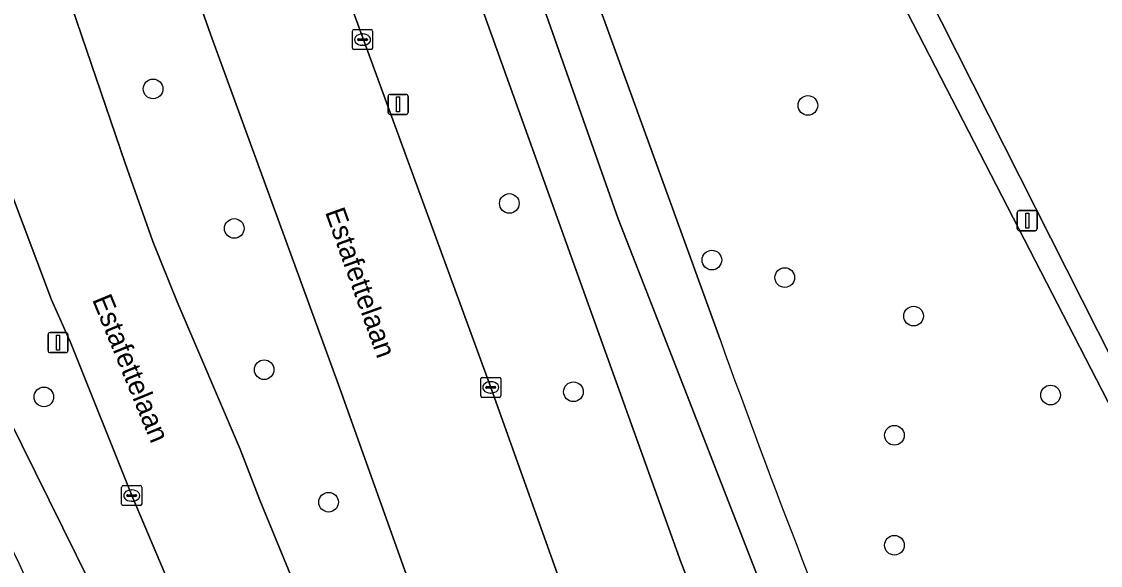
# Model space of a CAD drawing. Extents: x 158835 to 160077, y 386387 to 387778.
# Drawn here: x 159135 to 159188.7, y 387304.1 to 387331.1 of the extents above; entities that cross this region are included whole.
import ezdxf

# ---------------------------------------------------------------- set-up
doc = ezdxf.new("R2010")
doc.units = 0
for name, color, linetype in [('IMGEO_Berm_groen', 7, 'Continuous'), ('IMGEO_Boom', 7, 'Continuous'), ('IMGEO_Fietspad_gesloten', 7, 'Continuous'), ('IMGEO_Fietspad_open', 7, 'Continuous'), ('IMGEO_Groenvoorziening', 7, 'Continuous'), ('IMGEO_Hek', 7, 'Continuous'), ('IMGEO_Kolk', 7, 'Continuous'), ('IMGEO_Lichtmast', 7, 'Continuous'), ('IMGEO_Openbare_ruimte_label', 7, 'Continuous'), ('IMGEO_Rijbaan_lokaal_gesloten', 7, 'Continuous'), ('IMGEO_Voetpad_open', 7, 'Continuous')]:
    doc.layers.add(name, color=color, linetype=linetype)

msp = doc.modelspace()

# ---------------------------------------------------------------- linework, layer by layer
at = {"layer": 'IMGEO_Berm_groen'}
for points in [[(159138.782, 387367.789), (159139.083, 387366.881), (159139.278, 387366.374), (159144.21, 387352.481), (159144.707, 387350.791), (159150.713, 387333.864), (159158.378, 387312.911), (159164.298, 387296.365), (159164.848, 387294.711)], [(159144.422, 387330.486), (159136.437, 387353.085), (159132.448, 387364.417), (159127.145, 387361.276), (159131.485, 387349.001), (159135.452, 387337.856), (159137.281, 387332.542), (159140.175, 387324.063), (159141.55, 387320.179), (159142.765, 387317.172), (159145.903, 387309.831), (159146.881, 387307.292), (159148.417, 387303.552), (159151.24, 387297.113), (159152.056, 387295.257), (159153.393, 387292.563), (159154.981, 387289.43)], [(159170.503, 387297.478), (159170.435, 387297.651), (159167.867, 387304.177), (159156.056, 387337.038)], [(159158.592, 387291.342), (159157.279, 387294.926), (159156.261, 387297.757), (159150.85, 387312.913), (159144.422, 387330.486)], [(159149.608, 387286.535), (159149.373, 387287.073), (159147.085, 387292.362), (159142.943, 387301.769), (159140.494, 387307.527), (159137.458, 387315.111), (159136.497, 387317.277), (159132.922, 387326.705)], [(159128.072, 387325.399), (159129.745, 387321.615), (159133.641, 387312.8), (159141.817, 387296.315), (159146.881, 387286.339), (159146.705, 387286.224), (159147.177, 387285.324)]]:
    msp.add_lwpolyline(points, dxfattribs=at)
at = {"layer": 'IMGEO_Boom'}
for centre in [(159141.56, 387327.766), (159174.174, 387326.944), (159159.305, 387322.064), (159145.602, 387320.82), (159169.392, 387319.247), (159173.022, 387318.377), (159179.442, 387316.459), (159147.091, 387313.791), (159136.116, 387312.438), (159162.497, 387312.694), (159186.266, 387312.53), (159178.486, 387310.527), (159150.299, 387307.198), (159178.485, 387305.053)]:
    msp.add_circle(centre, 0.489, dxfattribs=at)
at = {"layer": 'IMGEO_Fietspad_gesloten'}
msp.add_lwpolyline([(159151.416, 387277.056), (159150.028, 387279.772), (159148.556, 387282.605), (159147.177, 387285.324), (159146.705, 387286.224), (159146.881, 387286.339), (159141.817, 387296.315), (159133.641, 387312.8), (159129.745, 387321.615)], dxfattribs=at)
msp.add_arc((159777.701, 387609.871), 711.825, 203.409054, 206.499215, dxfattribs=at)
at = {"layer": 'IMGEO_Fietspad_open'}
for points in [[(159167.405, 387314.468), (159164.73, 387321.295), (159159.918, 387334.918), (159154.676, 387349.669), (159151.45, 387360.212), (159147.299, 387371.842)], [(159144.238, 387370.749), (159148.463, 387357.842), (159156.056, 387337.038), (159167.867, 387304.177), (159170.435, 387297.651), (159170.503, 387297.478), (159171.628, 387294.708), (159173.892, 387289.524), (159174.345, 387288.581), (159180.896, 387273.22)], [(159246.877, 387152.643), (159244.976, 387156.087), (159244.971, 387156.096), (159242.006, 387161.355), (159241.987, 387161.499), (159241.072, 387163.276), (159239.654, 387165.944), (159224.192, 387195.365), (159212.826, 387217.468), (159196.082, 387250), (159193.579, 387254.862), (159185.609, 387270.852), (159175.995, 387292.396), (159167.405, 387314.468)]]:
    msp.add_lwpolyline(points, dxfattribs=at)
at = {"layer": 'IMGEO_Groenvoorziening'}
for points in [[(159263.698, 387160.298), (159326.874, 387193.134), (159325.643, 387195.34), (159324.449, 387197.558), (159323.504, 387197.167), (159323.006, 387198.253), (159323.872, 387198.691), (159322.717, 387200.95), (159257.42, 387167.319), (159255.258, 387166.205), (159201.998, 387269.928), (159208.786, 387274.075), (159159.729, 387369.196), (159224.03, 387402.865), (159224.36, 387402.222)], [(159148.676, 387374.273), (159149.084, 387373.132), (159152.273, 387364.229), (159157.013, 387350.501), (159169.799, 387315.299)]]:
    msp.add_lwpolyline(points, dxfattribs=at)
for points in [[(159271.329, 387301.63), (159270.192, 387303.833), (159271.952, 387304.725), (159271.785, 387305.054), (159271.465, 387305.683), (159209.686, 387274.058), (159161.319, 387369.689), (159224.36, 387402.222), (159224.03, 387402.865), (159159.729, 387369.196), (159208.786, 387274.075), (159201.998, 387269.928), (159255.258, 387166.205), (159257.42, 387167.319), (159205.883, 387267.861)], [(159224.455, 387402.271), (159224.36, 387402.222), (159161.319, 387369.689), (159209.686, 387274.058), (159271.465, 387305.683), (159269.637, 387309.279), (159271.699, 387310.319)]]:
    msp.add_lwpolyline(points, close=True, dxfattribs=at)
for centre, radius, start, end in [((160017.567, 387716.767), 976.48, 203.570188, 206.390425), ((159600.963, 387470.364), 458.2, 199.7808, 202.69526)]:
    msp.add_arc(centre, radius, start, end, dxfattribs=at)
at = {"layer": 'IMGEO_Hek'}
msp.add_lwpolyline([(159224.03, 387402.865), (159159.729, 387369.196), (159208.786, 387274.075), (159201.998, 387269.928), (159255.258, 387166.205), (159257.42, 387167.319)], dxfattribs=at)
at = {"layer": 'IMGEO_Kolk'}
for p, q in [((159151.491, 387329.795), (159151.491, 387330.647)), ((159151.566, 387330.721), (159152.418, 387330.721)), ((159151.979, 387330.501), (159152.004, 387330.501)), ((159152.492, 387330.647), (159152.492, 387329.795)), ((159151.75, 387330.215), (159151.75, 387330.227)), ((159152.188, 387330.178), (159151.79, 387330.178)), ((159151.793, 387330.264), (159152.191, 387330.264)), ((159152.234, 387330.227), (159152.234, 387330.215)), ((159152.418, 387329.721), (159151.566, 387329.721)), ((159152.002, 387329.941), (159151.977, 387329.941)), ((159157.877, 387312.485), (159157.877, 387313.337)), ((159157.952, 387313.411), (159158.804, 387313.411)), ((159158.878, 387313.337), (159158.878, 387312.485)), ((159158.136, 387312.905), (159158.136, 387312.917)), ((159158.574, 387312.868), (159158.176, 387312.868)), ((159158.179, 387312.954), (159158.577, 387312.954)), ((159158.365, 387313.191), (159158.39, 387313.191)), ((159158.62, 387312.917), (159158.62, 387312.905)), ((159158.804, 387312.411), (159157.952, 387312.411)), ((159158.388, 387312.631), (159158.363, 387312.631)), ((159139.992, 387307.1), (159139.992, 387307.952)), ((159140.067, 387308.026), (159140.919, 387308.026)), ((159140.993, 387307.952), (159140.993, 387307.1)), ((159140.251, 387307.52), (159140.251, 387307.532)), ((159140.689, 387307.483), (159140.291, 387307.483)), ((159140.294, 387307.569), (159140.692, 387307.569)), ((159140.48, 387307.806), (159140.505, 387307.806)), ((159140.735, 387307.532), (159140.735, 387307.52)), ((159140.919, 387307.026), (159140.067, 387307.026)), ((159140.503, 387307.246), (159140.478, 387307.246))]:
    msp.add_line(p, q, dxfattribs=at)
for points in [[(159151.491, 387329.795), (159151.491, 387330.647)], [(159151.566, 387330.721), (159152.418, 387330.721)], [(159152.492, 387330.647), (159152.492, 387329.795)], [(159152.418, 387329.721), (159151.566, 387329.721)], [(159157.877, 387312.485), (159157.877, 387313.337)], [(159157.952, 387313.411), (159158.804, 387313.411)], [(159158.878, 387313.337), (159158.878, 387312.485)], [(159158.804, 387312.411), (159157.952, 387312.411)], [(159139.992, 387307.1), (159139.992, 387307.952)], [(159140.067, 387308.026), (159140.919, 387308.026)], [(159140.993, 387307.952), (159140.993, 387307.1)], [(159140.919, 387307.026), (159140.067, 387307.026)]]:
    msp.add_lwpolyline(points, dxfattribs=at)
for centre, radius, start, end in [((159151.568, 387330.645), 0.0765, 91.552, 178.448), ((159151.568, 387330.645), 0.0765, 91.552, 178.448), ((159152.416, 387330.645), 0.0765, 1.552, 88.448), ((159152.416, 387330.645), 0.0765, 1.552, 88.448), ((159151.79, 387330.224), 0.0403, 85.8775, 175.7526), ((159151.787, 387330.214), 0.0366, 178.938, 274.7102), ((159152.191, 387330.221), 0.043, 264.8664, 352.4533), ((159152.195, 387330.226), 0.0386, 1.7309, 96.639), ((159151.568, 387329.797), 0.0765, 181.552, 268.448), ((159151.568, 387329.797), 0.0765, 181.552, 268.448), ((159152.416, 387329.797), 0.0765, 271.552, 358.448), ((159152.416, 387329.797), 0.0765, 271.552, 358.448), ((159157.954, 387313.335), 0.0765, 91.552, 178.448), ((159157.954, 387313.335), 0.0765, 91.552, 178.448), ((159158.802, 387313.335), 0.0765, 1.552, 88.448), ((159158.802, 387313.335), 0.0765, 1.552, 88.448), ((159158.176, 387312.914), 0.0403, 85.8775, 175.7526), ((159158.173, 387312.904), 0.0366, 178.938, 274.7102), ((159158.577, 387312.911), 0.043, 264.8664, 352.4533), ((159158.581, 387312.916), 0.0386, 1.7309, 96.639), ((159157.954, 387312.487), 0.0765, 181.552, 268.448), ((159157.954, 387312.487), 0.0765, 181.552, 268.448), ((159158.802, 387312.487), 0.0765, 271.552, 358.448), ((159158.802, 387312.487), 0.0765, 271.552, 358.448), ((159140.069, 387307.95), 0.0765, 91.552, 178.448), ((159140.069, 387307.95), 0.0765, 91.552, 178.448), ((159140.917, 387307.95), 0.0765, 1.552, 88.448), ((159140.917, 387307.95), 0.0765, 1.552, 88.448), ((159140.291, 387307.529), 0.0403, 85.8775, 175.7526), ((159140.288, 387307.519), 0.0366, 178.938, 274.7102), ((159140.692, 387307.526), 0.043, 264.8664, 352.4533), ((159140.696, 387307.531), 0.0386, 1.7309, 96.639), ((159140.069, 387307.102), 0.0765, 181.552, 268.448), ((159140.069, 387307.102), 0.0765, 181.552, 268.448), ((159140.917, 387307.102), 0.0765, 271.552, 358.448), ((159140.917, 387307.102), 0.0765, 271.552, 358.448)]:
    msp.add_arc(centre, radius, start, end, dxfattribs=at)
for centre, major_axis, ratio, start_param, end_param in [((159151.978, 387330.221), (-0.387, 0.002), 0.722429, 4.712389, 7.853982), ((159152.003, 387330.221), (-0.39, 0.002), 0.717154, 1.570796, 4.712389), ((159158.364, 387312.911), (-0.387, 0.002), 0.722429, 4.712389, 7.853982), ((159158.389, 387312.911), (-0.39, 0.002), 0.717154, 1.570796, 4.712389), ((159140.479, 387307.526), (-0.387, 0.002), 0.722429, 4.712389, 7.853982), ((159140.504, 387307.526), (-0.39, 0.002), 0.717154, 1.570796, 4.712389)]:
    msp.add_ellipse(centre, major_axis=major_axis, ratio=ratio, start_param=start_param, end_param=end_param, dxfattribs=at)
at = {"layer": 'IMGEO_Lichtmast'}
for p, q in [((159153.267, 387326.595), (159153.267, 387327.395)), ((159153.267, 387327.395), (159153.267, 387326.595)), ((159153.367, 387327.495), (159154.157, 387327.495)), ((159154.157, 387327.495), (159153.367, 387327.495)), ((159154.257, 387327.395), (159154.257, 387326.595)), ((159154.257, 387326.595), (159154.257, 387327.395)), ((159154.157, 387326.495), (159153.367, 387326.495)), ((159153.367, 387326.495), (159154.157, 387326.495)), ((159184.606, 387320.81), (159184.606, 387321.61)), ((159184.606, 387321.61), (159184.606, 387320.81)), ((159184.706, 387321.71), (159185.496, 387321.71)), ((159185.496, 387321.71), (159184.706, 387321.71)), ((159185.596, 387321.61), (159185.596, 387320.81)), ((159185.596, 387320.81), (159185.596, 387321.61)), ((159185.496, 387320.71), (159184.706, 387320.71)), ((159184.706, 387320.71), (159185.496, 387320.71)), ((159136.323, 387314.74), (159136.323, 387315.54)), ((159136.323, 387315.54), (159136.323, 387314.74)), ((159136.423, 387315.64), (159137.213, 387315.64)), ((159137.213, 387315.64), (159136.423, 387315.64)), ((159137.313, 387315.54), (159137.313, 387314.74)), ((159137.313, 387314.74), (159137.313, 387315.54)), ((159137.213, 387314.64), (159136.423, 387314.64)), ((159136.423, 387314.64), (159137.213, 387314.64))]:
    msp.add_line(p, q, dxfattribs=at)
for points in [[(159153.687, 387327.37), (159153.837, 387327.37), (159153.837, 387326.62), (159153.687, 387326.62), (159153.687, 387327.37)], [(159185.026, 387321.585), (159185.176, 387321.585), (159185.176, 387320.835), (159185.026, 387320.835), (159185.026, 387321.585)], [(159136.743, 387315.515), (159136.893, 387315.515), (159136.893, 387314.765), (159136.743, 387314.765), (159136.743, 387315.515)]]:
    msp.add_lwpolyline(points, dxfattribs=at)
for centre, start, end in [((159153.367, 387327.395), 90, 180), ((159153.367, 387327.395), 90, 180), ((159154.157, 387327.395), 0, 90), ((159154.157, 387327.395), 360, 90), ((159153.367, 387326.595), 180, 270), ((159153.367, 387326.595), 180, 270), ((159154.157, 387326.595), 270, 0), ((159154.157, 387326.595), 270, 0), ((159184.706, 387321.61), 90, 180), ((159184.706, 387321.61), 90, 180), ((159185.496, 387321.61), 0, 90), ((159185.496, 387321.61), 360, 90), ((159184.706, 387320.81), 180, 270), ((159184.706, 387320.81), 180, 270), ((159185.496, 387320.81), 270, 0), ((159185.496, 387320.81), 270, 0), ((159136.423, 387315.54), 90, 180), ((159136.423, 387315.54), 90, 180), ((159137.213, 387315.54), 0, 90), ((159137.213, 387315.54), 360, 90), ((159136.423, 387314.74), 180, 270), ((159136.423, 387314.74), 180, 270), ((159137.213, 387314.74), 270, 0), ((159137.213, 387314.74), 270, 0)]:
    msp.add_arc(centre, 0.1, start, end, dxfattribs=at)
at = {"layer": 'IMGEO_Rijbaan_lokaal_gesloten'}
for points in [[(159129.508, 387372.769), (159129.709, 387372.197), (159130.735, 387369.282), (159131.084, 387368.293), (159132.448, 387364.417), (159136.437, 387353.085), (159144.422, 387330.486), (159150.85, 387312.913), (159156.261, 387297.757), (159157.279, 387294.926), (159158.592, 387291.342), (159164.848, 387294.711), (159164.298, 387296.365), (159158.378, 387312.911)], [(159158.378, 387312.911), (159150.713, 387333.864), (159144.707, 387350.791), (159144.21, 387352.481), (159139.278, 387366.374), (159139.083, 387366.881), (159138.782, 387367.789)], [(159132.922, 387326.705), (159136.497, 387317.277), (159137.458, 387315.111), (159140.494, 387307.527), (159142.943, 387301.769), (159147.085, 387292.362), (159149.373, 387287.073), (159149.608, 387286.535), (159154.981, 387289.43), (159153.393, 387292.563), (159152.056, 387295.257), (159151.24, 387297.113), (159148.417, 387303.552), (159146.881, 387307.292), (159145.903, 387309.831), (159142.765, 387317.172), (159141.55, 387320.179), (159140.175, 387324.063), (159137.281, 387332.542), (159135.452, 387337.856), (159131.485, 387349.001)]]:
    msp.add_lwpolyline(points, dxfattribs=at)
at = {"layer": 'IMGEO_Voetpad_open'}
for points in [[(159149.879, 387377.204), (159149.751, 387377.196), (159146.179, 387374.979), (159147.192, 387372.141), (159147.299, 387371.842), (159151.45, 387360.212), (159154.676, 387349.669), (159159.918, 387334.918), (159164.73, 387321.295), (159167.405, 387314.468), (159175.995, 387292.396), (159185.609, 387270.852), (159193.579, 387254.862), (159196.082, 387250), (159212.826, 387217.468), (159224.192, 387195.365), (159239.654, 387165.944), (159241.072, 387163.276), (159241.987, 387161.499)], [(159169.799, 387315.299), (159157.013, 387350.501), (159152.273, 387364.229), (159149.084, 387373.132), (159148.676, 387374.273)]]:
    msp.add_lwpolyline(points, dxfattribs=at)
for centre, radius, start, end in [((159777.701, 387609.871), 711.825, 203.409054, 206.499215), ((160017.567, 387716.767), 976.48, 203.570188, 206.390425), ((159600.963, 387470.364), 458.2, 199.7808, 202.69526)]:
    msp.add_arc(centre, radius, start, end, dxfattribs=at)

# ---------------------------------------------------------------- texts
at = {"layer": 'IMGEO_Openbare_ruimte_label'}
for rotation, p in [(289.6846, (159150.114, 387321.642)), (292.3864, (159138.507, 387317.284))]:
    msp.add_text('Estafettelaan', height=1, rotation=rotation, dxfattribs=at).set_placement(p)

doc.saveas('drawing.dxf')
